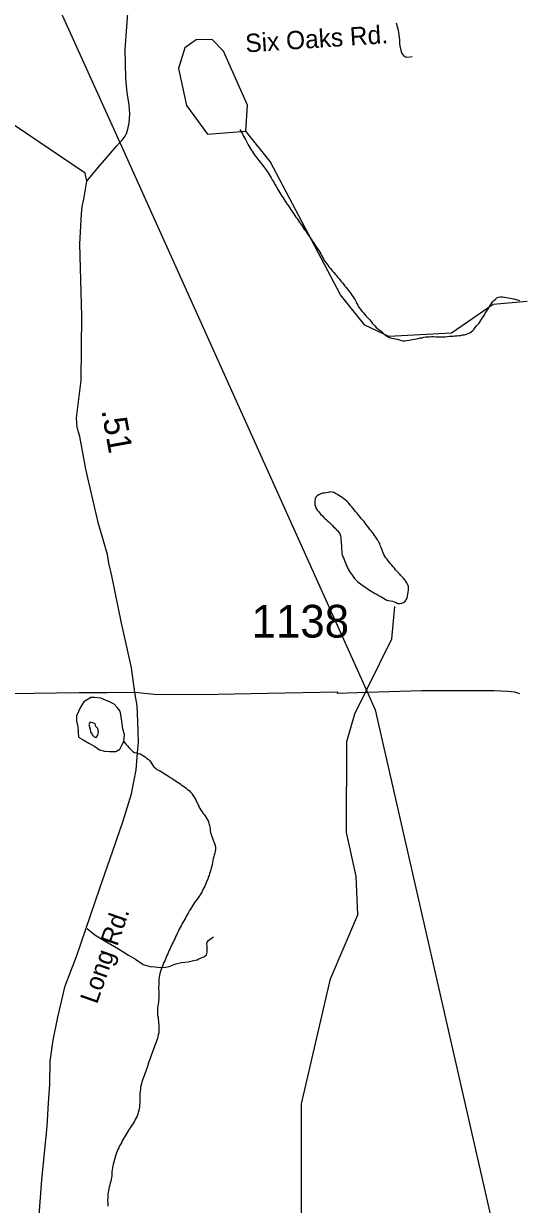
# Model space of a CAD drawing. Extents: x 1950930 to 2061844, y 904556 to 1017002.
# Drawn here: x 1983928 to 1986500, y 929175 to 935305 of the extents above; entities that cross this region are included whole.
import ezdxf

# ---------------------------------------------------------------- set-up
doc = ezdxf.new("R2010")
doc.units = 0
for name, color, linetype in [('Exist Hydrographic Creek Single Shore', 7, 'Continuous'), ('Exist Hydrographic Misc Water Feature', 7, 'Continuous'), ('Exist Road Non-System Type 51', 7, 'Continuous'), ('Exist Road Non-System Type 51 Label', 7, 'Continuous'), ('Exist Road Primary US Structure Standard Bridge CELL', 7, 'Continuous'), ('Exist Road Secondary Type 41 Attributed', 7, 'Continuous'), ('Exist Road Secondary Type 51 Attributed', 7, 'Continuous'), ('Exist Road Secondary Type 51 Label', 7, 'Continuous'), ('Exist Road Secondary Type 51 Number Label', 7, 'Continuous'), ('Exist Utilities Electrical Transmission Line', 7, 'Continuous')]:
    doc.layers.add(name, color=color, linetype=linetype)

msp = doc.modelspace()

# ---------------------------------------------------------------- linework, layer by layer
at = {"layer": 'Exist Hydrographic Creek Single Shore'}
for points in [[(1986539.9, 933862.8), (1986364.8, 933846.7), (1986147.9, 933696.9), (1985822.9, 933680.7), (1985697.8, 933739), (1985572.9, 933895.9), (1985206.9, 934589.4), (1985081.8, 934746.2)], [(1984730.7, 927793.8), (1984785.9, 928070.3), (1984943.8, 928286.9), (1985060.9, 928547.1), (1985269.9, 928811.9), (1985369.9, 928987), (1985369.9, 929695.9), (1985520.8, 930345.9), (1985661.9, 930677.7), (1985653.9, 930878.2), (1985603.9, 931105.6), (1985604.9, 931578.1), (1985645.9, 931721.8), (1985837.8, 932111.6), (1985854.9, 932278.6)], [(1984447.9, 931577.1), (1984454.7, 931569.6), (1984460.6, 931562.2), (1984467, 931554.7), (1984473.4, 931546.5), (1984480.1, 931538.9), (1984487.1, 931532.2), (1984494.5, 931525.4), (1984503.5, 931521.2), (1984512.9, 931518.5), (1984522.6, 931515.8), (1984532.4, 931513.2), (1984541.4, 931508.1), (1984550.2, 931503.5), (1984558.2, 931497.8), (1984566.2, 931491.7), (1984574, 931485.3), (1984581, 931478.5), (1984587.4, 931470.3), (1984592.7, 931461.8), (1984598, 931453.6), (1984604.4, 931445.8), (1984611.8, 931438.5), (1984619.8, 931432.5), (1984628.4, 931428.4), (1984637.4, 931423.8), (1984646.2, 931418.7), (1984654.8, 931413.7), (1984663, 931407.7), (1984671.2, 931402.7), (1984680.2, 931397.7), (1984688.5, 931391.6), (1984697.1, 931386.7), (1984705.1, 931381.3), (1984713.5, 931375.6), (1984721.9, 931369.5), (1984729.9, 931364.6), (1984738.3, 931358.9), (1984746.3, 931352.8), (1984754.5, 931347.1), (1984762.7, 931341.7), (1984770.9, 931335.6), (1984778.9, 931329.1), (1984786.3, 931323.2), (1984793.4, 931315.6), (1984800, 931308.1), (1984805.7, 931299.9), (1984811.1, 931291.4), (1984816.2, 931283.3), (1984820.7, 931274.1), (1984825, 931264.8), (1984830.1, 931256.9), (1984834, 931247.7), (1984838.6, 931238.5), (1984842.9, 931229.3), (1984848.2, 931220.8), (1984853.7, 931212.7), (1984860.1, 931204.4), (1984866, 931197), (1984871.8, 931188.4), (1984877.3, 931180.3), (1984882.6, 931171.8), (1984886.5, 931162.6), (1984889.6, 931152.8), (1984891.9, 931143.2), (1984893.5, 931133.1), (1984895.3, 931123.2), (1984896.6, 931113.2), (1984898.4, 931103.6), (1984900.3, 931094.3), (1984903.8, 931084.5), (1984907.2, 931075.5), (1984910.9, 931066.4), (1984914.8, 931056.4), (1984918.3, 931047.4), (1984921, 931037.2), (1984922.8, 931028.4), (1984923.6, 931017.8), (1984922, 931007.8), (1984920, 930998.1), (1984917.1, 930989.2), (1984914.6, 930979.3), (1984912.2, 930969.6), (1984910.1, 930959.7), (1984908.1, 930949.9), (1984906, 930940), (1984904, 930930.2), (1984901.5, 930920.5), (1984899, 930910.7), (1984896.6, 930901), (1984893.3, 930891.7), (1984890, 930882), (1984886.3, 930873.3), (1984883, 930863.3), (1984878.9, 930854.5), (1984875.3, 930844.5), (1984871.2, 930835.8), (1984867.7, 930827), (1984863.2, 930817.9), (1984858.2, 930808.9)], [(1984858.2, 930808.9), (1984853.7, 930799.9), (1984849.4, 930791.2), (1984844.1, 930782.3), (1984838.6, 930774.3), (1984832.8, 930766.2), (1984827.3, 930757.7), (1984821.3, 930750.1), (1984815.2, 930741.7), (1984809.4, 930732.7), (1984804.3, 930724.6), (1984798.6, 930716.5), (1984793.8, 930707.5), (1984788.7, 930699.8), (1984783.8, 930690.8), (1984778.9, 930681.8), (1984773.5, 930672.9), (1984768.8, 930664.7), (1984763.9, 930655.6), (1984759, 930646.7), (1984754.1, 930638.1), (1984749.4, 930629.9), (1984744.8, 930620.8), (1984739.9, 930611.9), (1984735.6, 930603.1), (1984731.1, 930594.1), (1984726.2, 930585.1), (1984722.3, 930576.4), (1984717.8, 930567.4), (1984713.5, 930557.4), (1984709.6, 930548.7), (1984705.1, 930539.7), (1984701, 930530.9), (1984696.9, 930521.7), (1984692.6, 930512.7), (1984688.2, 930503.2), (1984683.9, 930494.2), (1984680.2, 930485.3), (1984675.7, 930476.3), (1984671.8, 930467.6), (1984667.9, 930457.6), (1984663.8, 930448.4), (1984659.9, 930439.7), (1984656.1, 930429.8), (1984652.6, 930421), (1984648.9, 930412.2), (1984645.2, 930402.2), (1984641.5, 930393.5), (1984638.2, 930383.4), (1984634.9, 930373.8), (1984632.5, 930364.8), (1984631.2, 930354), (1984630.4, 930344.4), (1984629.6, 930334.4), (1984629.2, 930324.7), (1984629.4, 930314.9), (1984628.6, 930304.9), (1984628.4, 930294.3), (1984629.4, 930284.5), (1984629.4, 930274.8), (1984629.6, 930265), (1984629.6, 930254.9), (1984629, 930244.4), (1984627.8, 930234.4), (1984627.1, 930224.8), (1984625.9, 930214.8), (1984624.7, 930204.8), (1984623.5, 930195.3), (1984622.6, 930185.3), (1984622.2, 930174.8), (1984622.2, 930164.6), (1984623, 930155.2), (1984625.3, 930145.1), (1984626.5, 930135.1), (1984628, 930125.2), (1984628.4, 930115.4), (1984628.8, 930105.6), (1984629.8, 930095.7), (1984629.8, 930085.2), (1984629.8, 930075), (1984629, 930065.4), (1984626.9, 930055.6), (1984624.5, 930045.8), (1984622.4, 930036), (1984618.7, 930027.2), (1984615.9, 930017.5), (1984612.6, 930008.2), (1984608.5, 929998.7), (1984605.2, 929988.7), (1984601.9, 929979.8), (1984598.4, 929971.1), (1984594.5, 929961), (1984591.5, 929952.2), (1984588, 929942.2), (1984584.7, 929932.5), (1984581.6, 929923.7), (1984578.3, 929914), (1984574.9, 929904), (1984571.8, 929895.1), (1984568.7, 929885.5)], [(1984568.7, 929885.5), (1984565.6, 929876.1), (1984562.3, 929866.5), (1984558.9, 929856.9), (1984555.8, 929847.6), (1984551.9, 929838.1), (1984548.8, 929829.2), (1984545.1, 929819.2), (1984541.8, 929810.4), (1984539, 929800.7), (1984536.5, 929790.9), (1984534.5, 929781.1), (1984533.6, 929771), (1984532.4, 929761.1), (1984531.6, 929751.5), (1984531.2, 929741), (1984531.2, 929730.9), (1984530.4, 929721.2), (1984530.6, 929711.5), (1984530.2, 929701.3), (1984529.1, 929691), (1984528.7, 929680.8), (1984527.7, 929671.3), (1984525.4, 929661.4), (1984523, 929651.7), (1984520.3, 929642.8), (1984516.4, 929632.8), (1984512.5, 929624.1), (1984507.6, 929615.1), (1984502.7, 929606.1), (1984497.5, 929598), (1984492.2, 929589.1), (1984486.7, 929581), (1984480.9, 929572.9), (1984475.4, 929564.8), (1984470.1, 929555.8), (1984464.5, 929547.7), (1984459.6, 929538.8), (1984455.1, 929530.1), (1984450, 929522), (1984445.1, 929513), (1984440.1, 929504), (1984435.4, 929495), (1984430.5, 929486), (1984425.8, 929478.2), (1984421.5, 929468.3), (1984417, 929459.3), (1984413.5, 929450.4), (1984409.8, 929441.6), (1984406.5, 929431.6), (1984403.6, 929421.9), (1984400.8, 929412.2), (1984398.3, 929403.2), (1984395.8, 929393.4), (1984393.4, 929383.7), (1984391.3, 929373.9), (1984389.7, 929363.9), (1984387.6, 929354.1), (1984386.4, 929344.5), (1984386, 929333.7), (1984385.2, 929323.6), (1984383.9, 929314.1), (1984382.3, 929304.2), (1984379.8, 929294.4), (1984377.8, 929284.6), (1984374.9, 929274.9), (1984372.5, 929265.9), (1984370, 929256.2), (1984368, 929246.3), (1984366.3, 929236.4), (1984364.9, 929225.7), (1984364.7, 929216), (1984364.3, 929206.3), (1984363.9, 929196.2), (1984364.3, 929186.3), (1984364.5, 929176.6), (1984364.5, 929166.1)]]:
    msp.add_lwpolyline(points, dxfattribs=at)
at = {"layer": 'Exist Hydrographic Misc Water Feature'}
for points in [[(1985081.8, 934746.2), (1985089.8, 934880.6), (1984964.9, 935162.1), (1984906.9, 935222.4), (1984823.8, 935220.9), (1984764.8, 935179.3), (1984731.8, 935071.8), (1984773.8, 934880.5), (1984881.9, 934730.7), (1985081.8, 934746.2)], [(1985050.6, 934755.5), (1985055.5, 934746.1), (1985060, 934738.1), (1985064.9, 934728.9), (1985069.2, 934719.7), (1985074.4, 934711.7), (1985078.7, 934702.4), (1985083.6, 934693.2), (1985088.1, 934685.2), (1985093.4, 934675.9), (1985097.9, 934667.5), (1985103.3, 934658.6), (1985108.2, 934650.1), (1985113.7, 934642), (1985119.1, 934633.4), (1985125, 934625.2), (1985130.3, 934617), (1985136.7, 934609.2), (1985143.1, 934600.9), (1985149, 934593.6), (1985155.2, 934585.3), (1985161.5, 934577.5), (1985168.1, 934570), (1985173.8, 934561.8), (1985179.8, 934553.6), (1985185.7, 934545.8), (1985191.4, 934537.6), (1985197, 934529.4), (1985201.9, 934521), (1985207.6, 934512), (1985212.2, 934503.5), (1985217.5, 934494.2), (1985222, 934486.2), (1985227.3, 934477.7), (1985232.2, 934468.9), (1985237.6, 934460.3), (1985242.5, 934451.5), (1985247.6, 934443), (1985253, 934434.4), (1985257.9, 934426.4), (1985263.2, 934417.1), (1985268.5, 934408.9), (1985274.1, 934400.4), (1985279.4, 934392.3), (1985284.7, 934383.8), (1985290.1, 934374.9), (1985295.6, 934367.1), (1985301.6, 934358.9), (1985306.9, 934350.8), (1985312.4, 934342.3), (1985318.2, 934334.1), (1985323.5, 934325.5), (1985329.4, 934317.4), (1985335.4, 934309.2), (1985341.1, 934300.5), (1985346.5, 934292.3), (1985352.4, 934284.2), (1985358.4, 934276.3), (1985363.7, 934268.2), (1985369.2, 934260.1), (1985375, 934251.5), (1985380.5, 934243.4), (1985386.2, 934234.8), (1985391.6, 934226.7), (1985397.5, 934218.5), (1985402.9, 934209.9), (1985408.8, 934201.7), (1985414.1, 934193.2), (1985420.1, 934185), (1985425.4, 934176.9), (1985431.2, 934168.3), (1985436.7, 934160.2), (1985442, 934151.7), (1985448, 934143.5), (1985453.3, 934135), (1985459.2, 934126.8), (1985464.6, 934118.6), (1985469.5, 934110.2), (1985474.4, 934100.8), (1985478.9, 934092.1), (1985483.4, 934083.7), (1985487.7, 934074.5), (1985493.7, 934066.3), (1985499.6, 934058.9), (1985506, 934050.2), (1985512.4, 934042.8), (1985518.3, 934035.3), (1985525.1, 934027), (1985531.4, 934019.5), (1985537.8, 934012.1), (1985544.1, 934004.7), (1985550.7, 933997.2), (1985556.8, 933989.3), (1985563.6, 933981), (1985570, 933973.5), (1985576.3, 933966), (1985582.9, 933958.5), (1985589.2, 933951.1), (1985595.4, 933942.4), (1985601.3, 933935)], [(1985601.3, 933935), (1985607.7, 933926.7), (1985614.1, 933919.4), (1985620, 933911.1), (1985625.9, 933903.4), (1985631.7, 933895.2), (1985637.6, 933887), (1985643.4, 933878.3), (1985648.5, 933870.2), (1985652.8, 933861.1), (1985657.3, 933851.9), (1985661.6, 933842.7), (1985666.3, 933834.7), (1985671.7, 933826.2), (1985677.6, 933818), (1985684, 933810.5), (1985690.7, 933803), (1985697.1, 933795.5), (1985704.1, 933787.9), (1985711.3, 933780.3), (1985717.8, 933773.7), (1985724.2, 933766.2), (1985730.9, 933757.9), (1985737.1, 933750), (1985743.6, 933742.6), (1985750.4, 933735), (1985757.2, 933727.5), (1985764.8, 933721.5), (1985772.6, 933715), (1985780.6, 933709), (1985787.9, 933702.1), (1985795.3, 933695.7), (1985803.1, 933689.7), (1985811.1, 933683.2), (1985819.5, 933677.9), (1985829.2, 933674.3), (1985838.6, 933672.5), (1985848.4, 933670.2), (1985858.3, 933668), (1985868.1, 933666.4), (1985877.5, 933663.8), (1985887, 933659), (1985896.4, 933657.6), (1985906.3, 933658.1), (1985916.3, 933659.4), (1985926.4, 933660.8), (1985936.4, 933662.5), (1985946, 933664.7), (1985956.1, 933666), (1985965.7, 933668.2), (1985975.6, 933670.7), (1985985.6, 933672.9), (1985995.2, 933674.3), (1986004.9, 933676.5), (1986014.9, 933678.1), (1986024.8, 933678.7), (1986034.8, 933679.2), (1986045.1, 933679.6), (1986054.7, 933679.9), (1986065, 933679.5), (1986074.6, 933679.2), (1986084.9, 933678.9), (1986095.1, 933678.9), (1986104.7, 933678.7), (1986114.6, 933679.2), (1986124.8, 933679.7), (1986135.3, 933681.4), (1986145.1, 933681.9), (1986155.6, 933682.3), (1986165.9, 933683.2), (1986176.1, 933683.6), (1986186.2, 933685), (1986196, 933685.6), (1986205.8, 933688.2), (1986215.7, 933689.4), (1986225.1, 933692.5), (1986234.1, 933695.5), (1986243, 933699.5), (1986250.9, 933704.4), (1986258.1, 933711.4), (1986265.3, 933718.8), (1986271.7, 933726.8), (1986278.6, 933735.1), (1986285, 933743), (1986291.8, 933750.1), (1986297.3, 933758.2), (1986302.6, 933767.1), (1986307.7, 933775.3), (1986313.5, 933784.1), (1986318.8, 933792.3), (1986323.5, 933801.2), (1986328.9, 933809.4), (1986334.2, 933818.4), (1986339.3, 933826.5), (1986344.2, 933835.1), (1986349.4, 933844), (1986355.1, 933852.1), (1986361.5, 933860.5), (1986368.2, 933867.6), (1986375.8, 933875)], [(1986375.8, 933875), (1986383.6, 933880.3), (1986392.4, 933884.6), (1986402.9, 933886.6), (1986412.9, 933886.3), (1986423, 933884.4), (1986432.8, 933882.5), (1986442.3, 933881), (1986452.1, 933879.2), (1986462.2, 933877.2), (1986472, 933875.4), (1986481.2, 933872.7), (1986491.3, 933870.8), (1986500.9, 933868.1)], [(1985841.9, 932305.5), (1985851.1, 932302.1), (1985860.7, 932298.6), (1985870.4, 932295.1), (1985880, 932294.4), (1985890.1, 932295.7), (1985899.3, 932299.6), (1985907.1, 932305.8), (1985913.4, 932314.1), (1985917.5, 932322.8), (1985919.2, 932332.8), (1985921.2, 932342.6), (1985923.5, 932353.2), (1985925.1, 932363.1), (1985925.7, 932372.7), (1985924.9, 932382.6), (1985921.8, 932392), (1985916.9, 932400.8), (1985911.2, 932409.4), (1985905.2, 932417.7), (1985898.9, 932425.1), (1985892.5, 932432.5), (1985885.5, 932440.1), (1985878.8, 932447.6), (1985871.8, 932454.4), (1985865, 932461.9), (1985858.3, 932469.4), (1985851.7, 932476.9), (1985845.6, 932485.1), (1985839.2, 932492.6), (1985832.2, 932500.2), (1985825.9, 932507.7), (1985819.7, 932516.3), (1985813.8, 932523.7), (1985807.8, 932531.9), (1985802.5, 932540.4), (1985797.4, 932548.5), (1985793.1, 932557.7), (1985789.4, 932566.7), (1985785.9, 932575.8), (1985782.4, 932585.7), (1985778.7, 932594.7), (1985775.4, 932605), (1985770.7, 932613), (1985765.6, 932622.3), (1985760.1, 932630.5), (1985754.7, 932639), (1985749.4, 932647.1), (1985743, 932655.7), (1985737.5, 932663.1), (1985731.1, 932671.4), (1985725.2, 932678.8), (1985719.5, 932687.4), (1985713.1, 932695.6), (1985706.7, 932703.1), (1985700.8, 932710.5), (1985694.6, 932719.2), (1985688.1, 932726.7), (1985681.7, 932734), (1985675.4, 932741.5), (1985669, 932749.8), (1985662.7, 932757.3), (1985656.3, 932764.7), (1985649.9, 932772.2), (1985643.2, 932780.5), (1985636.8, 932788.4), (1985630.9, 932795.8), (1985624.5, 932803.3), (1985617.7, 932811.6), (1985611.4, 932819), (1985604.4, 932825.8), (1985597, 932832.6), (1985589, 932838.3), (1985580.8, 932844.4), (1985572.4, 932850.1), (1985563.8, 932855.5), (1985555.8, 932860.4), (1985546.4, 932865.5), (1985537, 932869.8), (1985527.5, 932872.4), (1985518.1, 932873.5), (1985508.3, 932871.2), (1985498.4, 932868.3), (1985488.4, 932866.6), (1985478.3, 932866.9), (1985469.3, 932863.8), (1985459.7, 932859.2), (1985451, 932853.6), (1985444.7, 932846.4), (1985441, 932837.3), (1985438.7, 932826.6), (1985438.3, 932816.2), (1985439.8, 932806.2), (1985442.4, 932797.3), (1985446.5, 932788.1), (1985451.7, 932778.9), (1985458, 932771.4), (1985464.4, 932763.1), (1985470.7, 932755.6), (1985478.1, 932748.8)], [(1985478.1, 932748.8), (1985484.9, 932741.3), (1985492.3, 932734.5), (1985499.8, 932728.1), (1985507, 932721.2), (1985514.4, 932714.5), (1985521.4, 932707), (1985528.8, 932700.1), (1985536.3, 932692.5), (1985543.7, 932686.1), (1985550.5, 932678.6), (1985557.5, 932671.8), (1985563.8, 932663.5), (1985568.9, 932655.9), (1985571.8, 932646.1), (1985574.1, 932636), (1985574.5, 932626.2), (1985575.3, 932615.5), (1985576.3, 932605.7), (1985577.1, 932595.7), (1985577.6, 932586), (1985578.2, 932576.2), (1985578.6, 932566.3), (1985579.4, 932555.7), (1985581.2, 932546.4), (1985584.3, 932536.7), (1985588.6, 932527.5), (1985592.7, 932518.3), (1985596.2, 932509.2), (1985599.7, 932499.4), (1985603.8, 932490.2), (1985607.7, 932481.1), (1985612.2, 932471.9), (1985617.5, 932463.8), (1985623.1, 932455.3), (1985628.4, 932447.2), (1985634.4, 932439), (1985640.1, 932430.4), (1985646.9, 932422.8), (1985653.2, 932415.4), (1985660.6, 932407.8), (1985668.2, 932402.2), (1985676, 932396.1), (1985684, 932390), (1985692.4, 932384.2), (1985700.2, 932378.2), (1985708.8, 932373.3), (1985717, 932367.1), (1985725.6, 932362.2), (1985733.8, 932357.3), (1985742.6, 932351.8), (1985751, 932346.9), (1985760.1, 932341.9), (1985768.9, 932336.5), (1985777.5, 932331.5), (1985786.3, 932326.5), (1985794.9, 932321.6), (1985803.9, 932317), (1985812.8, 932311.9), (1985821.8, 932309.4), (1985832, 932307.4), (1985841.9, 932305.5)], [(1984447.9, 931577.1), (1984451, 931614), (1984443, 931641.9), (1984438.3, 931685.7), (1984428.4, 931736), (1984413.9, 931753.6), (1984398.3, 931771.7), (1984376.2, 931781.2), (1984327.8, 931802.8), (1984296.2, 931806.8), (1984277.5, 931807.1), (1984240.2, 931784), (1984222.4, 931756.7), (1984202.7, 931711.9), (1984203.1, 931684.2), (1984209.2, 931654.4), (1984213.3, 931600.2), (1984237.3, 931586.4), (1984265.8, 931568.6), (1984298, 931552.4), (1984321.8, 931534.6), (1984348.3, 931527.3), (1984373.9, 931525.5), (1984405.7, 931525.5), (1984427.6, 931537.6), (1984439.7, 931561.7), (1984447.9, 931577.1)], [(1984303.6, 931599.1), (1984313.2, 931611), (1984317.1, 931629), (1984313, 931644.7), (1984303, 931656.4), (1984299.1, 931670.3), (1984287, 931675.1), (1984272.6, 931678.4), (1984266.9, 931666.3), (1984273, 931642.2), (1984275.1, 931626.6), (1984281.4, 931620.7), (1984283.5, 931612.7), (1984289.6, 931606.5), (1984293.5, 931602.6), (1984303.6, 931599.1)]]:
    msp.add_lwpolyline(points, dxfattribs=at)
at = {"layer": 'Exist Road Non-System Type 51'}
for points in [[(1985860.4, 935308.2), (1985870.5, 935270.9), (1985878, 935220.4), (1985878.5, 935197.8), (1985884.4, 935164.9), (1985890.6, 935149.9), (1985898.4, 935139.2), (1985909.5, 935132.9), (1985920.9, 935131.4), (1985943.8, 935133.5)], [(1984257.5, 930607.3), (1984297.5, 930573.4), (1984345.2, 930544.2), (1984421, 930501.7), (1984471.4, 930469.1), (1984508, 930447.9), (1984548.5, 930420.7), (1984566.4, 930414.7), (1984585, 930410.1), (1984610.9, 930407.4), (1984638.8, 930404.8), (1984664.6, 930406.8), (1984682.6, 930410.1), (1984718.4, 930423.3), (1984746.6, 930429.6), (1984765.2, 930432.9), (1984781.1, 930434.3), (1984795.1, 930436.9), (1984809, 930440.9), (1984828.4, 930444.2), (1984837.6, 930449.6), (1984849.2, 930455.2), (1984862.5, 930459.9), (1984869.1, 930462.5), (1984876.5, 930469.8), (1984880.5, 930484.4), (1984881.1, 930505), (1984879.8, 930517.6), (1984879.1, 930526.9), (1984881.1, 930536.2), (1984887.1, 930545.5), (1984895.8, 930551.5), (1984907.6, 930560.1), (1984915.6, 930563.4)]]:
    msp.add_lwpolyline(points, dxfattribs=at)
at = {"layer": 'Exist Road Secondary Type 41 Attributed'}
msp.add_lwpolyline([(1986502, 931825.3), (1986475.9, 931833.3), (1986437.9, 931837.3), (1986369.9, 931841.5), (1985991.9, 931840.6), (1985712, 931832.2), (1985556.1, 931827.6), (1985558.1, 931833.5), (1985194.1, 931826.6), (1984850.3, 931819.4), (1984606.3, 931821.9), (1984505.3, 931831.8)], dxfattribs=at)
at = {"layer": 'Exist Road Secondary Type 51 Attributed'}
for points in [[(1984256.4, 934486.6), (1984248.2, 934528), (1983873.6, 934781.7), (1983543.4, 935001.5), (1983486.2, 935041.9), (1983446.2, 935100.1), (1983342.2, 935214.7), (1983135, 935533.7), (1983056.8, 935618), (1982987.6, 935661.7), (1982924.4, 935685.8), (1982834.7, 935700.8), (1982640.9, 935757.4), (1982485.9, 935796.5), (1982365.5, 935838.6), (1982261.7, 935882.3), (1982050.4, 935994.7), (1981907.5, 936069.7), (1981832.3, 936125.4), (1981790.1, 936170.6), (1981740.5, 936232.3), (1981683.3, 936320.4), (1981619.4, 936433.3)], [(1984256.4, 934486.6), (1984314.6, 934558.4), (1984410.8, 934670.2), (1984426.6, 934687.1), (1984438.8, 934700), (1984454.1, 934720.9), (1984461.6, 934733.7), (1984469.2, 934756.3), (1984475.9, 934789.4), (1984478.6, 934834.2), (1984475.5, 934885.4), (1984465, 934945.6), (1984458.2, 935021.6), (1984455.2, 935170.7), (1984472.5, 935406.3)], [(1984505.3, 931831.8), (1984487.5, 931960.6), (1984456.3, 932099.6), (1984435.1, 932192.3), (1984386.5, 932437.7), (1984369.8, 932503.8), (1984363, 932549.4), (1984318.4, 932702.6), (1984316.7, 932707.4), (1984250.9, 932990.8), (1984220.2, 933161.8), (1984212.7, 933184.4), (1984208.9, 933199.5), (1984205.5, 933206.8), (1984201.6, 933258.8), (1984225.8, 933451.3), (1984229.6, 933787.8), (1984219.8, 934158.9), (1984228.1, 934317), (1984232.6, 934354.6), (1984240.9, 934393), (1984246.5, 934434.1), (1984256.4, 934486.6)], [(1984505.3, 931831.8), (1984361.5, 931830.7), (1984215.7, 931830.7), (1983863.5, 931826.1)], [(1983986.8, 928820.8), (1984023.3, 929302.4), (1984050, 929580.1), (1984057.8, 929700.2), (1984063.5, 929798.7), (1984066.4, 929918.5), (1984082.1, 930026.4), (1984106, 930146.4), (1984143.7, 930308.6), (1984202.4, 930461.9), (1984323.5, 930816.1), (1984391.3, 931010.9), (1984444.9, 931166.8), (1984487.9, 931306.8), (1984511.4, 931430.6), (1984519, 931518.8), (1984523.5, 931573.5), (1984521.3, 931682.1), (1984517.5, 931763.4), (1984505.3, 931831.8)]]:
    msp.add_lwpolyline(points, dxfattribs=at)
at = {"layer": 'Exist Utilities Electrical Transmission Line'}
for p, q in [((1983285, 937222.8), (1984426.6, 934687.1)), ((1984426.6, 934687.1), (1985712, 931832.2))]:
    msp.add_line(p, q, dxfattribs=at)
msp.add_lwpolyline([(1985712, 931832.2), (1985752.5, 931742.3), (1987480, 924162.4)], dxfattribs=at)

# ---------------------------------------------------------------- texts
at = {"layer": 'Exist Road Non-System Type 51 Label'}
msp.add_text('Six Oaks Rd.', height=95, rotation=3.73763, dxfattribs=at).set_placement((1985081.3, 935155))
at = {"layer": 'Exist Road Primary US Structure Standard Bridge CELL'}
msp.add_text('.51', height=125, rotation=280.18576, dxfattribs=at).set_placement((1984331, 933296.5))
at = {"layer": 'Exist Road Secondary Type 51 Label'}
msp.add_text('Long Rd.', height=95, rotation=70.72329, dxfattribs=at).set_placement((1984308.5, 930210.7))
at = {"layer": 'Exist Road Secondary Type 51 Number Label'}
msp.add_text('1138', height=170, dxfattribs=at).set_placement((1985110.9, 932117.3))

doc.saveas('drawing.dxf')
